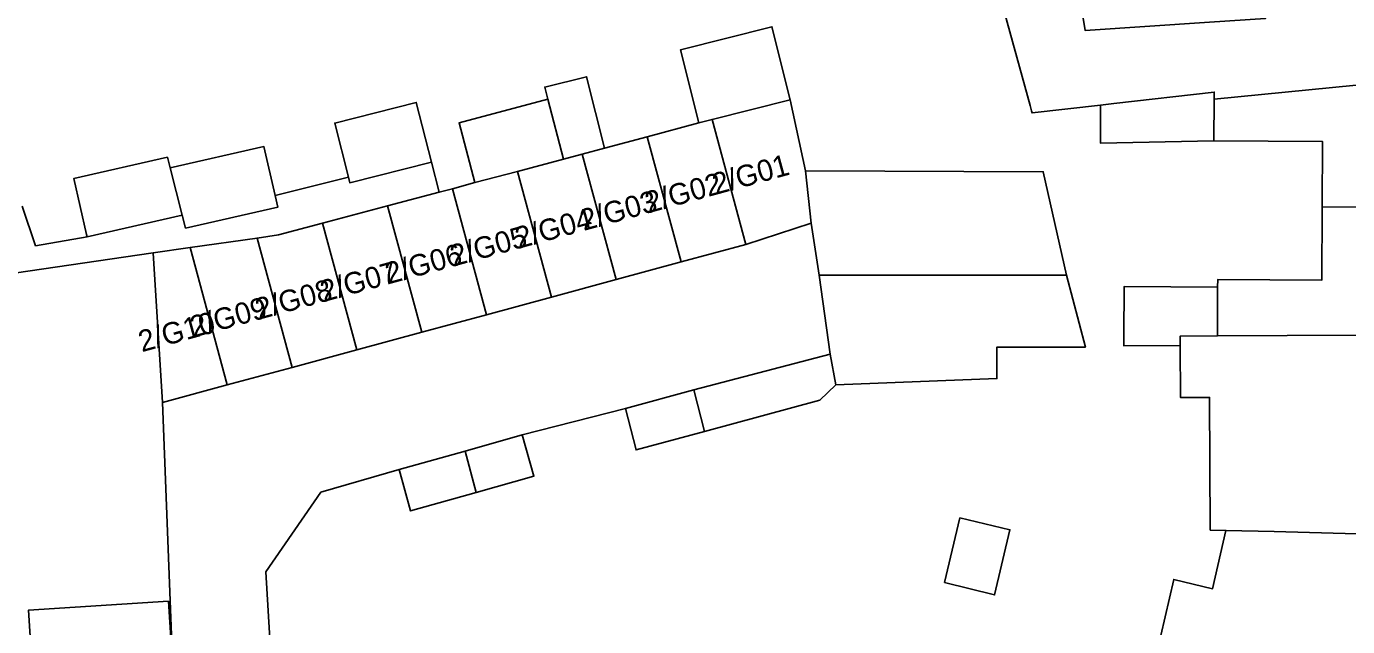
# Model space of a CAD drawing. Extents: x 163008 to 163854, y 382777 to 383982.
# Drawn here: x 163355.4 to 163417.2, y 383570.7 to 383598.8 of the extents above; entities that cross this region are included whole.
import ezdxf

# ---------------------------------------------------------------- set-up
doc = ezdxf.new("R2010")
doc.units = 0
for name, color, linetype in [('IMGEO_Erf', 7, 'Continuous'), ('IMGEO_Muur', 7, 'Continuous'), ('IMGEO_Pand', 7, 'Continuous'), ('IMGEO_Pand_nummerreeks', 7, 'Continuous'), ('IMGEO_Rijbaan_lokaal_open', 7, 'Continuous'), ('IMGEO_Voetpad_open', 7, 'Continuous')]:
    doc.layers.add(name, color=color, linetype=linetype)

msp = doc.modelspace()

# ---------------------------------------------------------------- linework, layer by layer
at = {"layer": 'IMGEO_Erf'}
for points in [[(163361.794, 383581.206), (163361.36, 383588.202), (163354.225, 383587.155), (163351.059, 383602.555), (163350.816, 383603.727), (163347.477, 383603.072), (163348.475, 383597.823), (163350.656, 383586.351), (163349.626, 383586.251), (163350.256, 383581.45), (163350.663, 383578.356), (163349.691, 383578.262), (163349.703, 383578.013), (163349.839, 383575.212), (163344.534, 383574.956), (163344.595, 383573.679), (163340.6, 383573.486), (163340.359, 383578.48), (163338.517, 383578.465), (163338.41, 383579.848), (163331.92, 383579.445), (163332.458, 383573.341), (163333.201, 383566.381)], [(163404.545, 383601.053), (163404.947, 383598.592), (163410.759, 383598.985)], [(163410.767, 383581.448), (163409.404, 383581.441), (163409.392, 383583.87), (163406.751, 383583.858), (163406.753, 383584.303), (163406.767, 383586.626), (163411.141, 383586.6), (163411.143, 383586.952), (163416.013, 383586.923), (163416.034, 383590.351), (163416.052, 383593.404), (163410.966, 383593.435), (163405.66, 383593.33), (163405.671, 383595.109), (163402.464, 383594.743), (163402.435, 383594.848), (163402.367, 383595.096), (163400.919, 383600.362)], [(163355.242, 383590.38), (163355.86, 383588.535), (163358.272, 383588.947), (163358.247, 383589.061), (163357.653, 383591.678), (163362.028, 383592.671), (163362.154, 383592.178), (163366.541, 383593.173), (163367.062, 383590.88), (163370.49, 383591.746), (163369.853, 383594.266), (163373.666, 383595.23), (163374.371, 383592.442), (163374.744, 383591.039), (163375.358, 383591.202), (163376.412, 383591.483), (163375.668, 383594.277), (163379.812, 383595.381), (163379.671, 383595.948), (163381.628, 383596.437), (163382.464, 383593.095), (163384.463, 383593.628), (163386.881, 383594.272), (163386.024, 383597.697), (163390.301, 383598.767), (163391.156, 383595.351), (163391.869, 383592.039), (163402.986, 383591.996), (163404.068, 383587.162), (163404.957, 383583.798), (163403.849, 383583.798), (163400.821, 383583.798), (163400.821, 383582.328), (163393.294, 383582.03), (163392.538, 383581.316), (163387.146, 383579.855), (163383.948, 383578.988), (163383.452, 383580.926), (163378.623, 383579.69), (163379.165, 383577.765), (163376.463, 383577.004), (163373.403, 383576.143), (163372.861, 383578.068), (163369.203, 383577.01), (163366.63, 383573.299), (163367.086, 383565.73)], [(163418.345, 383554.08), (163417.117, 383548.822), (163415.826, 383543.289), (163406.893, 383545.481), (163408.026, 383550.352), (163408.166, 383550.955), (163409.389, 383556.215), (163410.612, 383561.474), (163411.836, 383566.734), (163407.879, 383567.695), (163409.088, 383572.939), (163410.902, 383572.499), (163411.53, 383575.225), (163410.798, 383575.24), (163410.767, 383581.448)], [(163355.731, 383568.306), (163355.525, 383571.498), (163362.076, 383571.92), (163362.282, 383568.728), (163361.794, 383581.206)]]:
    msp.add_lwpolyline(points, dxfattribs=at)
msp.add_lwpolyline([(163401.431, 383575.26), (163400.714, 383572.214), (163398.375, 383572.796), (163399.086, 383575.813)], close=True, dxfattribs=at)
at = {"layer": 'IMGEO_Muur'}
msp.add_lwpolyline([(163372.861, 383578.068), (163369.203, 383577.01), (163366.63, 383573.299), (163367.086, 383565.73)], dxfattribs=at)
at = {"layer": 'IMGEO_Pand'}
for points in [[(163423.61, 383605.602), (163419.06, 383604.149), (163419.177, 383602.504), (163415.152, 383601.946), (163413.211, 383601.676), (163413.38, 383599.162), (163410.759, 383598.985), (163404.947, 383598.592), (163404.545, 383601.053), (163403.882, 383600.927), (163400.919, 383600.362), (163402.367, 383595.096), (163402.435, 383594.848), (163402.464, 383594.743), (163405.671, 383595.109), (163406.294, 383595.18), (163410.98, 383595.715), (163410.978, 383595.387), (163424.108, 383596.678)], [(163386.881, 383594.272), (163387.498, 383594.436), (163391.156, 383595.351), (163390.301, 383598.767), (163386.024, 383597.697)], [(163379.812, 383595.381), (163380.556, 383592.587), (163381.428, 383592.819), (163382.464, 383593.095), (163381.628, 383596.437), (163379.671, 383595.948)], [(163424.14, 383590.329), (163424.108, 383596.678), (163410.978, 383595.387), (163410.966, 383593.435), (163416.052, 383593.404), (163416.034, 383590.351)], [(163410.978, 383595.387), (163410.98, 383595.715), (163406.294, 383595.18), (163405.671, 383595.109), (163405.66, 383593.33), (163410.966, 383593.435)], [(163373.666, 383595.23), (163369.853, 383594.266), (163370.49, 383591.746), (163370.558, 383591.477), (163374.371, 383592.442)], [(163375.668, 383594.277), (163376.412, 383591.483), (163378.393, 383592.011), (163380.556, 383592.587), (163379.812, 383595.381)], [(163391.869, 383592.039), (163391.156, 383595.351), (163387.498, 383594.436), (163389.08, 383588.596), (163392.128, 383589.585)], [(163387.498, 383594.436), (163386.881, 383594.272), (163384.463, 383593.628), (163386.048, 383587.775), (163389.08, 383588.596)], [(163384.463, 383593.628), (163382.464, 383593.095), (163381.428, 383592.819), (163383.017, 383586.954), (163386.048, 383587.775)], [(163362.154, 383592.178), (163362.028, 383592.671), (163357.653, 383591.678), (163358.247, 383589.061), (163358.272, 383588.947), (163362.722, 383589.957)], [(163366.541, 383593.173), (163362.154, 383592.178), (163362.722, 383589.957), (163362.875, 383589.358), (163367.185, 383590.336), (163367.062, 383590.88)], [(163381.428, 383592.819), (163380.556, 383592.587), (163378.393, 383592.011), (163379.985, 383586.133), (163383.017, 383586.954)], [(163378.393, 383592.011), (163376.412, 383591.483), (163375.358, 383591.202), (163376.953, 383585.311), (163379.985, 383586.133)], [(163402.986, 383591.996), (163391.869, 383592.039), (163392.128, 383589.585), (163392.5, 383587.153), (163404.068, 383587.162)], [(163375.358, 383591.202), (163374.744, 383591.039), (163372.322, 383590.394), (163373.921, 383584.49), (163376.953, 383585.311)], [(163373.921, 383584.49), (163372.322, 383590.394), (163369.287, 383589.585), (163370.889, 383583.669)], [(163424.14, 383590.329), (163416.034, 383590.351), (163416.013, 383586.923), (163411.143, 383586.952), (163411.141, 383586.6), (163411.127, 383584.323), (163424.17, 383584.388)], [(163367.858, 383582.848), (163370.889, 383583.669), (163369.287, 383589.585), (163367.228, 383589.037), (163366.22, 383588.894)], [(163367.858, 383582.848), (163366.22, 383588.894), (163363.087, 383588.448), (163364.826, 383582.027), (163365.985, 383582.341)], [(163363.087, 383588.448), (163361.36, 383588.202), (163361.794, 383581.206), (163364.826, 383582.027)], [(163404.068, 383587.162), (163392.5, 383587.153), (163393.027, 383583.461), (163393.294, 383582.03), (163400.821, 383582.328), (163400.821, 383583.798), (163403.849, 383583.798), (163404.957, 383583.798)], [(163411.141, 383586.6), (163406.767, 383586.626), (163406.753, 383584.303), (163406.751, 383583.858), (163409.392, 383583.87), (163409.39, 383584.315), (163411.127, 383584.323)], [(163424.17, 383584.388), (163411.127, 383584.323), (163409.39, 383584.315), (163409.392, 383583.87), (163409.404, 383581.441), (163410.767, 383581.448), (163410.798, 383575.24), (163411.53, 383575.225), (163413.782, 383575.177), (163419.859, 383575.009), (163424.217, 383574.898)], [(163393.294, 383582.03), (163393.027, 383583.461), (163386.65, 383581.793), (163387.146, 383579.855), (163392.538, 383581.316)], [(163383.948, 383578.988), (163387.146, 383579.855), (163386.65, 383581.793), (163383.452, 383580.926)], [(163378.623, 383579.69), (163375.955, 383578.939), (163376.463, 383577.004), (163379.165, 383577.765)], [(163375.955, 383578.939), (163372.861, 383578.068), (163373.403, 383576.143), (163376.463, 383577.004)], [(163400.714, 383572.214), (163401.431, 383575.26), (163399.086, 383575.813), (163398.375, 383572.796)], [(163419.859, 383575.009), (163413.782, 383575.177), (163411.53, 383575.225), (163410.902, 383572.499), (163409.088, 383572.939), (163407.879, 383567.695), (163411.836, 383566.734), (163420.79, 383564.56), (163422.073, 383570.055), (163419.099, 383570.773)], [(163361.518, 383565.463), (163362.488, 383565.525), (163362.282, 383568.728), (163362.076, 383571.92), (163355.525, 383571.498), (163355.731, 383568.306), (163355.937, 383565.104), (163356.489, 383556.51), (163362.071, 383556.869), (163361.75, 383561.858)]]:
    msp.add_lwpolyline(points, close=True, dxfattribs=at)
at = {"layer": 'IMGEO_Rijbaan_lokaal_open'}
msp.add_lwpolyline([(163367.086, 383565.73), (163366.63, 383573.299), (163369.203, 383577.01), (163372.861, 383578.068), (163375.955, 383578.939), (163378.623, 383579.69), (163383.452, 383580.926), (163386.65, 383581.793), (163393.027, 383583.461), (163392.5, 383587.153), (163392.128, 383589.585), (163389.08, 383588.596), (163386.048, 383587.775), (163383.017, 383586.954), (163379.985, 383586.133), (163376.953, 383585.311), (163373.921, 383584.49), (163370.889, 383583.669), (163367.858, 383582.848), (163365.985, 383582.341), (163364.826, 383582.027), (163361.794, 383581.206), (163362.282, 383568.728)], dxfattribs=at)
at = {"layer": 'IMGEO_Voetpad_open'}
msp.add_lwpolyline([(163354.225, 383587.155), (163361.36, 383588.202), (163363.087, 383588.448), (163366.22, 383588.894), (163367.228, 383589.037), (163369.287, 383589.585), (163372.322, 383590.394), (163374.744, 383591.039), (163374.371, 383592.442), (163370.558, 383591.477), (163370.49, 383591.746), (163367.062, 383590.88), (163367.185, 383590.336), (163362.875, 383589.358), (163362.722, 383589.957), (163358.272, 383588.947), (163355.86, 383588.535), (163355.242, 383590.38)], dxfattribs=at)

# ---------------------------------------------------------------- texts
at = {"layer": 'IMGEO_Pand_nummerreeks'}
for s, rotation, p in [('2/G01', 15.28651, (163387.675, 383590.913)), ('2/G02', 15.28651, (163384.523, 383590.051)), ('2/G03', 15.28651, (163381.49, 383589.223)), ('2/G04', 15.28651, (163378.452, 383588.392)), ('2/G05', 15.28651, (163375.413, 383587.561)), ('2/G06', 15.28651, (163372.374, 383586.731)), ('2/G07', 15.28613, (163369.335, 383585.9)), ('2/G08', 15.28613, (163366.299, 383585.07)), ('2/G09', 15.28613, (163363.254, 383584.238)), ('2/G10', 15.28613, (163360.832, 383583.554))]:
    msp.add_text(s, height=1, rotation=rotation, dxfattribs=at).set_placement(p)

doc.saveas('drawing.dxf')
